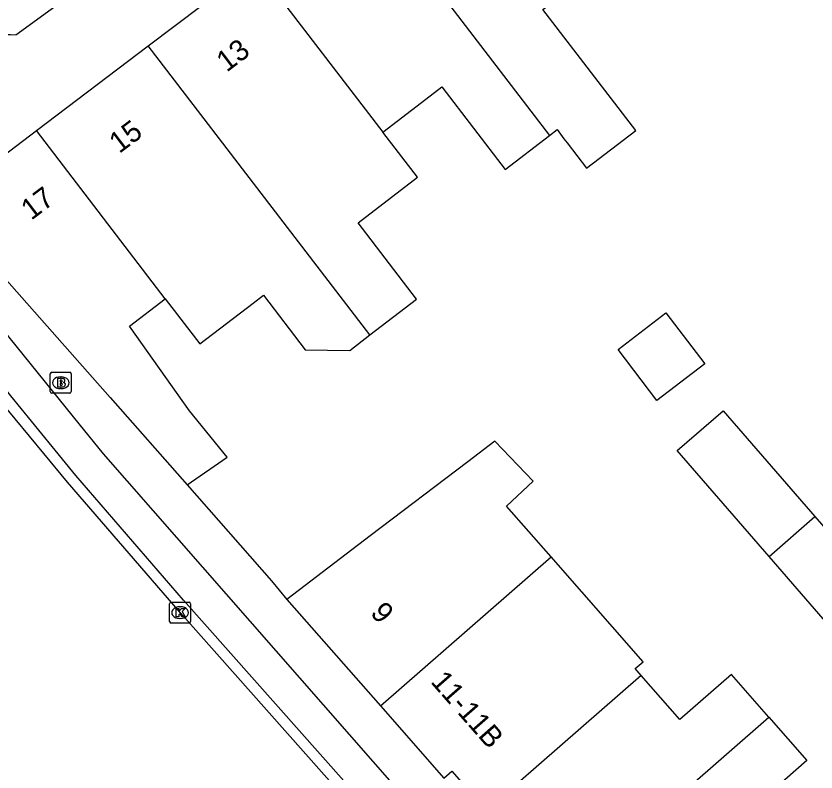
# Model space of a CAD drawing. Extents: x 160664 to 161506, y 382245 to 383288.
# Drawn here: x 160699.36 to 160737.52, y 383089.17 to 383125.25 of the extents above; entities that cross this region are included whole.
import ezdxf

# ---------------------------------------------------------------- set-up
doc = ezdxf.new("R2010")
doc.units = 0
for name, color, linetype in [('IMGEO_Brandkraan', 7, 'Continuous'), ('IMGEO_Fietspad_gesloten', 7, 'Continuous'), ('IMGEO_Hek', 7, 'Continuous'), ('IMGEO_Kolk', 7, 'Continuous'), ('IMGEO_Muur', 7, 'Continuous'), ('IMGEO_Pand', 7, 'Continuous'), ('IMGEO_Pand_nummerreeks', 7, 'Continuous'), ('IMGEO_Rijbaan_lokaal_gesloten', 7, 'Continuous'), ('IMGEO_Rijbaan_lokaal_open', 7, 'Continuous'), ('IMGEO_Voetpad_open', 7, 'Continuous')]:
    doc.layers.add(name, color=color, linetype=linetype)

msp = doc.modelspace()

# ---------------------------------------------------------------- linework, layer by layer
at = {"layer": 'IMGEO_Brandkraan'}
for p, q in [((160701.072, 383108.25), (160701.924, 383108.25)), ((160700.997, 383107.324), (160700.997, 383108.176)), ((160701.485, 383108.03), (160701.51, 383108.03)), ((160701.998, 383108.176), (160701.998, 383107.324)), ((160701.924, 383107.25), (160701.072, 383107.25)), ((160701.508, 383107.47), (160701.483, 383107.47))]:
    msp.add_line(p, q, dxfattribs=at)
for points in [[(160701.072, 383108.25), (160701.924, 383108.25)], [(160700.997, 383107.324), (160700.997, 383108.176)], [(160701.345, 383107.95), (160701.345, 383107.55), (160701.558, 383107.55)], [(160701.576, 383107.95), (160701.345, 383107.95)], [(160701.524, 383107.869), (160701.47, 383107.869), (160701.47, 383107.793)], [(160701.998, 383108.176), (160701.998, 383107.324)], [(160701.47, 383107.793), (160701.523, 383107.793)], [(160701.532, 383107.717), (160701.47, 383107.717), (160701.47, 383107.636)], [(160701.47, 383107.636), (160701.532, 383107.636)], [(160701.924, 383107.25), (160701.072, 383107.25)]]:
    msp.add_lwpolyline(points, dxfattribs=at)
for centre, radius, start, end in [((160701.074, 383108.174), 0.0765, 91.552, 178.448), ((160701.074, 383108.174), 0.0765, 91.552, 178.448), ((160701.922, 383108.174), 0.0765, 1.552, 88.448), ((160701.922, 383108.174), 0.0765, 1.552, 88.448), ((160701.525, 383107.831), 0.0379, 267.8285, 90.9355), ((160701.58, 383107.805), 0.145, 59.4692, 91.5367), ((160701.605, 383107.852), 0.0922, 285.5137, 58.1501), ((160701.533, 383107.676), 0.0404, 269.8759, 90.5077), ((160701.564, 383107.801), 0.251, 268.6676, 293.5347), ((160701.61, 383107.66), 0.105, 301.3115, 78.989), ((160701.074, 383107.326), 0.0765, 181.552, 268.448), ((160701.074, 383107.326), 0.0765, 181.552, 268.448), ((160701.922, 383107.326), 0.0765, 271.552, 358.448), ((160701.922, 383107.326), 0.0765, 271.552, 358.448)]:
    msp.add_arc(centre, radius, start, end, dxfattribs=at)
for centre, major_axis, ratio, start_param, end_param in [((160701.484, 383107.75), (-0.387, 0.002), 0.722429, 4.712389, 7.853982), ((160701.509, 383107.75), (-0.39, 0.002), 0.717154, 1.570796, 4.712389)]:
    msp.add_ellipse(centre, major_axis=major_axis, ratio=ratio, start_param=start_param, end_param=end_param, dxfattribs=at)
at = {"layer": 'IMGEO_Fietspad_gesloten'}
for points in [[(160768.358, 383028.694), (160762.53, 383035.176), (160707.345, 383097.37), (160702.219, 383103.325), (160701.082, 383104.713), (160699.114, 383107.117), (160694.239, 383113.304)], [(160770.443, 383028.844), (160763.764, 383036.278), (160718.771, 383086.968), (160703.534, 383104.351), (160702.367, 383105.793), (160696.071, 383113.574)]]:
    msp.add_lwpolyline(points, dxfattribs=at)
at = {"layer": 'IMGEO_Hek'}
msp.add_lwpolyline([(160711.54, 383098.301), (160712.278, 383097.41)], dxfattribs=at)
at = {"layer": 'IMGEO_Kolk'}
for p, q in [((160706.687, 383096.351), (160706.687, 383097.203)), ((160706.762, 383097.277), (160707.614, 383097.277)), ((160707.688, 383097.203), (160707.688, 383096.351)), ((160707.175, 383097.057), (160707.2, 383097.057)), ((160707.198, 383096.497), (160707.173, 383096.497)), ((160707.614, 383096.277), (160706.762, 383096.277))]:
    msp.add_line(p, q, dxfattribs=at)
for points in [[(160706.687, 383096.351), (160706.687, 383097.203)], [(160706.762, 383097.277), (160707.614, 383097.277)], [(160707.688, 383097.203), (160707.688, 383096.351)], [(160707.008, 383096.977), (160707.131, 383096.977), (160707.131, 383096.826), (160707.261, 383096.977), (160707.425, 383096.977), (160707.279, 383096.826), (160707.432, 383096.577), (160707.28, 383096.577), (160707.195, 383096.741), (160707.131, 383096.674), (160707.131, 383096.577), (160707.008, 383096.577), (160707.008, 383096.977)], [(160707.614, 383096.277), (160706.762, 383096.277)]]:
    msp.add_lwpolyline(points, dxfattribs=at)
for centre, start, end in [((160706.764, 383097.201), 91.552, 178.448), ((160706.764, 383097.201), 91.552, 178.448), ((160707.612, 383097.201), 1.552, 88.448), ((160707.612, 383097.201), 1.552, 88.448), ((160706.764, 383096.353), 181.552, 268.448), ((160706.764, 383096.353), 181.552, 268.448), ((160707.612, 383096.353), 271.552, 358.448), ((160707.612, 383096.353), 271.552, 358.448)]:
    msp.add_arc(centre, 0.0765, start, end, dxfattribs=at)
for centre, major_axis, ratio, start_param, end_param in [((160707.174, 383096.777), (-0.387, 0.002), 0.722429, 4.712389, 7.853982), ((160707.199, 383096.777), (-0.39, 0.002), 0.717154, 1.570796, 4.712389)]:
    msp.add_ellipse(centre, major_axis=major_axis, ratio=ratio, start_param=start_param, end_param=end_param, dxfattribs=at)
at = {"layer": 'IMGEO_Muur'}
msp.add_lwpolyline([(160707.523, 383102.879), (160711.54, 383098.301)], dxfattribs=at)
at = {"layer": 'IMGEO_Pand'}
for points in [[(160715.709, 383131.434), (160724.812, 383119.555)], [(160705.67, 383123.825), (160710.755, 383127.679)], [(160710.755, 383127.679), (160716.858, 383119.716)], [(160724.812, 383119.555), (160725.169, 383119.829), (160725.499, 383119.398), (160725.652, 383119.199), (160726.58, 383117.987), (160728.925, 383119.785), (160724.489, 383125.568), (160726.46, 383127.079)], [(160700.335, 383119.781), (160705.67, 383123.825)], [(160716.241, 383110.032), (160705.67, 383123.825)], [(160716.858, 383119.716), (160718.902, 383121.284), (160719.665, 383121.869), (160722.687, 383117.926), (160724.812, 383119.555)], [(160697.047, 383117.288), (160700.335, 383119.781)], [(160706.483, 383111.761), (160700.335, 383119.781)], [(160716.241, 383110.032), (160718.47, 383111.741), (160715.674, 383115.386), (160718.512, 383117.562), (160716.858, 383119.716)], [(160697.047, 383117.288), (160696.863, 383114.947), (160703.85, 383107.038), (160707.523, 383102.879)], [(160707.523, 383102.879), (160709.43, 383104.2), (160707.631, 383106.411), (160704.769, 383110.447), (160706.483, 383111.761)], [(160706.483, 383111.761), (160708.135, 383109.606), (160710.674, 383111.553), (160711.16, 383111.926), (160713.159, 383109.319), (160715.279, 383109.295), (160716.241, 383110.032)], [(160729.933, 383106.907), (160728.077, 383109.337), (160730.36, 383111.08), (160732.216, 383108.65), (160729.933, 383106.907)], [(160735.282, 383099.461), (160730.905, 383104.509), (160733.098, 383106.41), (160737.471, 383101.366)], [(160724.881, 383099.446), (160722.764, 383101.864), (160724.035, 383103.046), (160722.2, 383104.96), (160720.912, 383103.98), (160716.257, 383100.438), (160712.278, 383097.41)], [(160737.471, 383101.366), (160741.185, 383097.082), (160738.992, 383095.181), (160735.282, 383099.461)], [(160735.282, 383099.461), (160737.471, 383101.366)], [(160716.745, 383092.325), (160724.881, 383099.446)], [(160729.178, 383093.784), (160728.897, 383094.105), (160729.27, 383094.431), (160724.881, 383099.446)], [(160712.278, 383097.41), (160716.745, 383092.325)], [(160729.178, 383093.784), (160721.42, 383086.995)], [(160735.275, 383091.796), (160733.496, 383093.829), (160731.029, 383091.67), (160729.178, 383093.784)], [(160716.745, 383092.325), (160719.77, 383088.881), (160720.146, 383089.211), (160721.181, 383088.028), (160720.804, 383087.699), (160721.42, 383086.995)], [(160725.052, 383082.849), (160735.275, 383091.796)], [(160735.275, 383091.796), (160737.087, 383089.725), (160734.582, 383087.533), (160736.644, 383085.178), (160732.69, 383081.717), (160728.928, 383078.423)]]:
    msp.add_lwpolyline(points, dxfattribs=at)
at = {"layer": 'IMGEO_Rijbaan_lokaal_gesloten'}
msp.add_lwpolyline([(160767.962, 383028.335), (160756.002, 383041.721), (160707.188, 383096.777), (160701.821, 383103.003), (160700.685, 383104.38), (160698.642, 383106.855), (160694.714, 383111.885)], dxfattribs=at)
at = {"layer": 'IMGEO_Rijbaan_lokaal_open'}
msp.add_lwpolyline([(160738.378, 383152.575), (160730.718, 383147.098), (160715.515, 383136.116), (160699.36, 383124.342)], dxfattribs=at)
msp.add_arc((160698.989, 383120.232), 4.127, 84.8378, 113.5154, dxfattribs=at)
at = {"layer": 'IMGEO_Voetpad_open'}
msp.add_lwpolyline([(160707.523, 383102.879), (160711.54, 383098.301), (160712.278, 383097.41)], dxfattribs=at)

# ---------------------------------------------------------------- texts
at = {"layer": 'IMGEO_Pand_nummerreeks'}
for s, rotation, p in [('13', 37.1661, (160709.408, 383122.543)), ('15', 37.1678, (160704.289, 383118.663)), ('17', 37.163, (160700.086, 383115.476)), ('9', 311.2986, (160716.222, 383096.737)), ('11-11B', 311.2594, (160719.103, 383093.459))]:
    msp.add_text(s, height=1, rotation=rotation, dxfattribs=at).set_placement(p)

doc.saveas('drawing.dxf')
